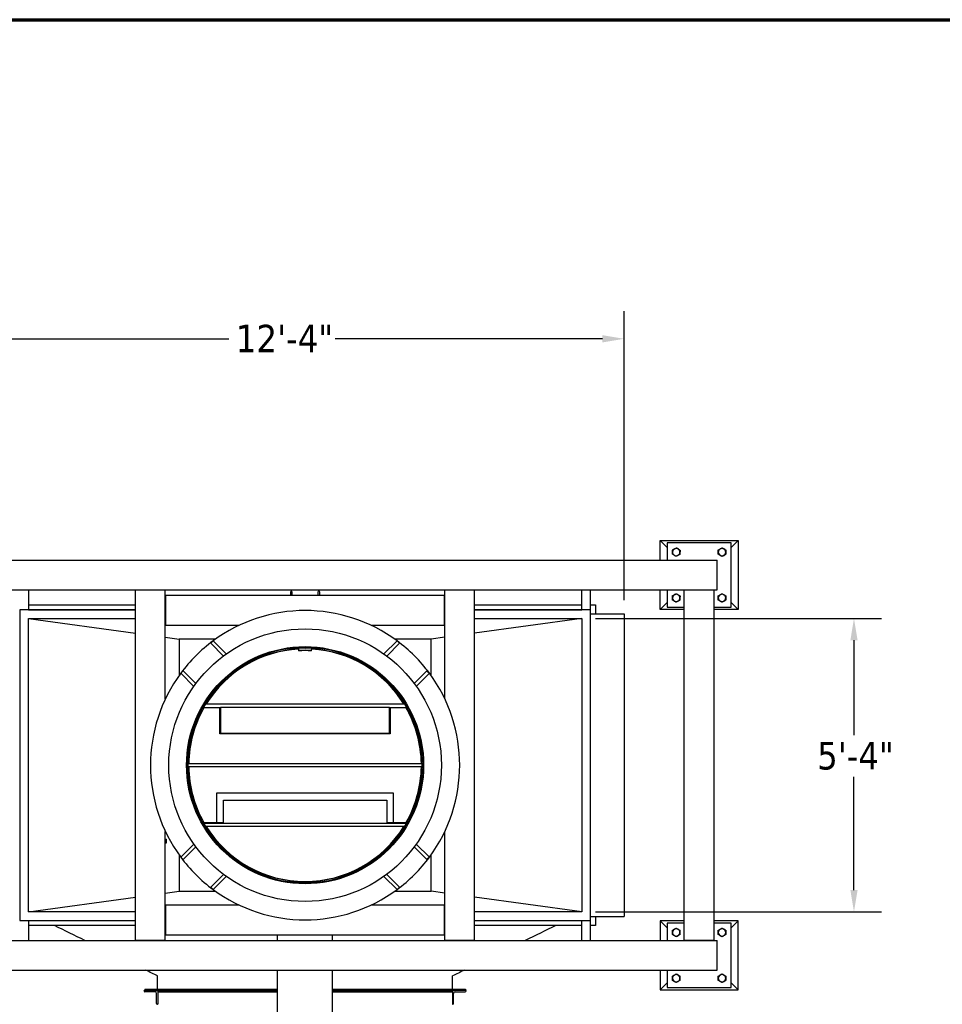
# Model space of a CAD drawing. Header units: inches. Extents: x 36 to 1719, y -84 to 1122.
# Tile 509 of 558: x 718 to 919, y 907 to 1122. Entities that reach past the tile are written whole.
import ezdxf

# ---------------------------------------------------------------- set-up
doc = ezdxf.new("R2010")
doc.units = ezdxf.units.IN
doc.header["$LTSCALE"] = 48
doc.header["$MEASUREMENT"] = 0
for name, color, linetype, lineweight in [('Border (ANSI)', 7, 'Continuous', 70), ('Dimension (ANSI)', 7, 'Continuous', 25), ('Visible (ANSI)', 7, 'Continuous', 30)]:
    doc.layers.add(name, color=color, linetype=linetype, lineweight=lineweight)
doc.styles.add('Note Text (ANSI)', font='tahoma.ttf')
doc.dimstyles.new('Architectural (ANSI)', dxfattribs={"dimscale": 48, "dimtxt": 0.125, "dimasz": 0.098425, "dimexe": 0.125, "dimexo": 0.0625, "dimgap": 0.031496, "dimtad": 0, "dimtih": 1, "dimtoh": 1, "dimdec": 4, "dimrnd": 1e-08, "dimzin": 3, "dimdsep": 46, "dimlunit": 4, "dimtxsty": 'Note Text (ANSI)', "dimcen": 0.09, "dimdle": 0.393701, "dimclrd": 256, "dimclre": 256, "dimclrt": 256, "dimadec": 0, "dimazin": 3, "dimtfac": 0.96, "dimtofl": 0, "dimtmove": 0, "dimatfit": 3, "dimfxl": 1, "dimfrac": 2, "dimtolj": 1, "dimtzin": 12, "dimlwd": -1, "dimlwe": -1, "dimarcsym": 0})

# ---------------------------------------------------------------- blocks, each defined once
blk = doc.blocks.new('Borders SUPERIOR BORDER')
at = {"layer": 'Border (ANSI)'}
blk.add_line((0.75, 23.375), (35.25, 23.375), dxfattribs=at)
blk = doc.blocks.new('*D18')
at = {"layer": 'Defpoints', "color": 0, "transparency": 16777216}
for p in [(849.6, 1052.36), (701.6, 992.3), (849.6, 992.3)]:
    blk.add_point(p, dxfattribs=at)
at = {"layer": 'Dimension (ANSI)', "transparency": 16777216}
for p, q in [((701.6, 995.3), (701.6, 1058.36)), ((849.6, 995.3), (849.6, 1058.36)), ((706.33, 1052.36), (763.35, 1052.36)), ((844.88, 1052.36), (786.57, 1052.36))]:
    blk.add_line(p, q, dxfattribs=at)
for points in [[(706.33, 1053.15), (706.33, 1051.57), (701.6, 1052.36)], [(844.88, 1053.15), (844.88, 1051.57), (849.6, 1052.36)]]:
    blk.add_solid(points, dxfattribs=at)
at = {"layer": 'Dimension (ANSI)', "transparency": 16777216, "insert": (764.86, 1055.42), "char_height": 6, "attachment_point": 1, "style": 'Note Text (ANSI)'}
blk.add_mtext('\\A1;12\'-4"', dxfattribs=at)
blk = doc.blocks.new('*D19')
at = {"layer": 'Defpoints', "color": 0, "transparency": 16777216}
for p in [(840.35, 991.3), (840.35, 927.3), (899.77, 927.3)]:
    blk.add_point(p, dxfattribs=at)
at = {"layer": 'Dimension (ANSI)', "transparency": 16777216}
for p, q in [((843.35, 991.3), (905.77, 991.3)), ((899.77, 986.58), (899.77, 965.88)), ((899.77, 932.03), (899.77, 956.73)), ((843.35, 927.3), (905.77, 927.3))]:
    blk.add_line(p, q, dxfattribs=at)
for points in [[(898.99, 986.58), (900.56, 986.58), (899.77, 991.3)], [(898.99, 932.03), (900.56, 932.03), (899.77, 927.3)]]:
    blk.add_solid(points, dxfattribs=at)
at = {"layer": 'Dimension (ANSI)', "transparency": 16777216, "insert": (891.72, 964.37), "char_height": 6, "attachment_point": 1, "style": 'Note Text (ANSI)'}
blk.add_mtext('\\A1;5\'-4"', dxfattribs=at)
blk = doc.blocks.new('*D22')
at = {"layer": 'Defpoints', "color": 0, "transparency": 16777216}
for p in [(690.01, 1004.05), (597.74, 757.49), (727.92, 757.49)]:
    blk.add_point(p, dxfattribs=at)
at = {"layer": 'Dimension (ANSI)', "transparency": 16777216}
for p, q in [((687.01, 1004.05), (591.74, 1004.05)), ((597.74, 999.33), (597.74, 903.57)), ((597.74, 762.22), (597.74, 892.97)), ((724.92, 757.49), (591.74, 757.49))]:
    blk.add_line(p, q, dxfattribs=at)
for points in [[(596.95, 999.33), (598.53, 999.33), (597.74, 1004.05)], [(596.95, 762.22), (598.53, 762.22), (597.74, 757.49)]]:
    blk.add_solid(points, dxfattribs=at)
at = {"layer": 'Dimension (ANSI)', "transparency": 16777216, "insert": (577.78, 902.06), "char_height": 6, "attachment_point": 1, "style": 'Note Text (ANSI)'}
blk.add_mtext('\\A1;20\'-6 9/16"', dxfattribs=at)

msp = doc.modelspace()

# ---------------------------------------------------------------- linework, layer by layer
at = {"layer": 'Visible (ANSI)'}
for p, q in [((857.47918, 1004.0529), (857.47918, 1008.3029)), ((857.47918, 1008.3029), (874.47918, 1008.3029)), ((857.47918, 1008.3029), (858.97918, 1006.8029)), ((874.47918, 1008.3029), (872.97918, 1006.8029)), ((874.47918, 1008.3029), (874.47918, 993.3029)), ((858.97918, 1007.8029), (858.97918, 1004.0529)), ((872.97918, 1007.8029), (858.97918, 1007.8029)), ((872.97918, 993.8029), (872.97918, 1007.8029)), ((690.01418, 1004.0529), (869.94418, 1004.0529)), ((869.94418, 997.5529), (869.94418, 1004.0529)), ((690.01418, 997.5529), (869.94418, 997.5529)), ((719.60418, 997.5529), (719.60418, 993.2029)), ((742.97918, 921.1129), (742.97918, 997.4929)), ((749.47918, 997.4929), (742.97918, 997.4929)), ((745.91739, 997.4929), (745.91739, 997.5529)), ((746.54097, 997.5529), (746.54097, 997.4929)), ((749.47918, 973.75324), (749.47918, 997.4929)), ((776.79168, 997.0624), (776.79168, 996.3029)), ((777.16668, 996.3029), (777.16668, 997.0624)), ((782.79168, 997.0624), (782.79168, 996.3029)), ((783.16668, 996.3029), (783.16668, 997.0624)), ((810.47918, 973.75324), (810.47918, 997.4929)), ((816.97918, 997.4929), (810.47918, 997.4929)), ((813.41739, 997.4929), (813.41739, 997.5529)), ((814.04097, 997.5529), (814.04097, 997.4929)), ((816.97918, 921.1129), (816.97918, 997.4929)), ((840.35418, 993.2029), (840.35418, 997.5529)), ((842.27418, 921.0529), (842.27418, 997.5529)), ((857.47918, 993.3029), (857.47918, 997.5529)), ((858.97918, 997.5529), (858.97918, 993.8029)), ((869.22918, 997.4929), (862.72918, 997.4929)), ((862.72918, 921.1129), (862.72918, 997.4929)), ((862.79168, 997.4929), (862.79168, 997.5529)), ((865.66739, 997.4929), (865.66739, 997.5529)), ((866.29097, 997.5529), (866.29097, 997.4929)), ((869.16668, 997.5529), (869.16668, 997.4929)), ((869.22918, 921.1129), (869.22918, 997.4929)), ((749.53918, 996.3029), (749.53918, 989.8029)), ((810.41918, 996.3029), (749.53918, 996.3029)), ((810.41918, 989.8029), (810.41918, 996.3029)), ((717.70418, 993.2029), (717.70418, 925.4029)), ((742.97918, 993.2029), (717.70418, 993.2029)), ((719.60418, 994.3039), (742.97918, 994.3039)), ((719.60418, 993.2229), (742.97918, 993.2229)), ((719.60418, 993.2029), (719.60418, 993.2229)), ((749.47918, 994.3039), (749.53918, 994.3039)), ((749.47918, 993.36468), (749.53918, 993.36468)), ((810.41918, 994.3039), (810.47918, 994.3039)), ((810.41918, 993.36468), (810.47918, 993.36468)), ((816.97918, 994.3039), (840.35418, 994.3039)), ((816.97918, 993.2229), (840.35418, 993.2229)), ((842.25418, 993.2029), (816.97918, 993.2029)), ((840.35418, 993.2029), (840.35418, 993.2229)), ((842.25418, 925.4029), (842.25418, 993.2029)), ((842.27418, 994.3039), (843.35518, 994.3039)), ((843.35518, 994.3039), (843.35518, 992.3029)), ((857.47918, 993.3029), (858.97918, 994.8029)), ((862.72918, 993.3029), (857.47918, 993.3029)), ((858.97918, 993.8029), (862.72918, 993.8029)), ((869.22918, 993.8029), (872.97918, 993.8029)), ((874.47918, 993.3029), (869.22918, 993.3029)), ((874.47918, 993.3029), (872.97918, 994.8029)), ((719.60418, 991.3029), (742.97918, 991.3029)), ((719.60418, 927.3029), (719.60418, 991.3029)), ((719.60418, 991.3029), (742.97918, 988.10328)), ((749.53918, 992.74111), (749.47918, 992.74111)), ((749.47918, 991.3029), (749.53918, 991.3029)), ((810.47918, 992.74111), (810.41918, 992.74111)), ((810.41918, 991.3029), (810.47918, 991.3029)), ((816.97918, 991.3029), (840.35418, 991.3029)), ((840.35418, 991.3029), (816.97918, 988.10328)), ((840.35418, 991.3029), (840.35418, 927.3029)), ((842.27418, 992.3029), (849.60418, 992.3029)), ((849.60418, 992.3029), (849.60418, 926.3029)), ((765.52884, 989.8029), (749.53918, 989.8029)), ((810.41918, 989.8029), (794.42953, 989.8029)), ((749.47918, 987.21354), (752.47918, 986.8029)), ((752.47918, 986.8029), (752.47918, 978.86849)), ((760.41359, 986.8029), (752.47918, 986.8029)), ((759.38288, 985.90961), (759.91321, 986.43994)), ((759.91321, 986.43994), (762.77752, 983.57563)), ((797.18084, 983.57563), (800.04516, 986.43994)), ((807.47918, 986.8029), (799.54478, 986.8029)), ((800.04516, 986.43994), (800.57549, 985.90961)), ((810.47918, 987.21354), (807.47918, 986.8029)), ((807.47918, 978.86849), (807.47918, 986.8029)), ((762.16372, 983.12876), (759.38288, 985.90961)), ((778.53352, 984.76189), (778.56186, 984.26269)), ((781.3965, 984.26269), (781.42485, 984.76189)), ((800.57549, 985.90961), (797.79464, 983.12876)), ((752.84214, 979.36887), (753.37247, 979.8992)), ((753.37247, 979.8992), (756.15332, 977.11836)), ((764.93649, 980.356), (765.0261, 980.26639)), ((765.0261, 980.26639), (765.52201, 980.7623)), ((794.43635, 980.7623), (794.93226, 980.26639)), ((794.93226, 980.26639), (795.02187, 980.356)), ((803.80505, 977.11836), (806.5859, 979.8992)), ((806.5859, 979.8992), (807.11623, 979.36887)), ((755.70645, 976.50456), (752.84214, 979.36887)), ((807.11623, 979.36887), (804.25191, 976.50456)), ((758.51978, 973.76007), (759.01569, 974.25598)), ((759.01569, 974.25598), (758.92608, 974.34559)), ((801.03228, 974.34559), (800.94267, 974.25598)), ((800.94267, 974.25598), (801.43858, 973.76007)), ((757.82384, 971.9279), (761.5216, 971.9279)), ((761.3966, 971.8029), (757.8966, 971.8029)), ((758.26837, 972.6779), (758.41532, 972.6779)), ((758.41532, 972.6779), (801.54304, 972.6779)), ((761.3966, 966.1779), (761.3966, 971.8029)), ((761.5216, 971.8029), (761.3966, 971.8029)), ((761.5216, 971.9279), (761.5216, 966.3029)), ((798.43677, 971.9279), (761.5216, 971.9279)), ((798.43677, 966.3029), (798.43677, 971.9279)), ((798.43677, 971.9279), (802.13453, 971.9279)), ((798.56177, 971.8029), (798.43677, 971.8029)), ((798.56177, 971.8029), (798.56177, 966.1779)), ((802.06177, 971.8029), (798.56177, 971.8029)), ((801.54304, 972.6779), (801.68999, 972.6779)), ((798.56177, 966.1779), (761.3966, 966.1779)), ((761.5216, 966.3029), (798.43677, 966.3029)), ((754.65634, 962.30348), (754.78222, 962.30348)), ((805.17615, 962.30348), (805.30203, 962.30348)), ((754.48194, 959.6779), (754.60695, 959.6779)), ((754.48194, 958.9279), (754.60695, 958.9279)), ((754.60695, 959.6779), (805.35141, 959.6779)), ((805.35141, 958.9279), (754.60695, 958.9279)), ((805.35141, 959.6779), (805.47642, 959.6779)), ((805.35141, 958.9279), (805.47642, 958.9279)), ((760.6466, 953.1779), (760.6466, 946.8029)), ((799.31177, 953.1779), (760.6466, 953.1779)), ((799.31177, 946.8029), (799.31177, 953.1779)), ((762.1466, 951.6779), (797.81177, 951.6779)), ((762.1466, 946.8029), (762.1466, 951.6779)), ((797.81177, 951.6779), (797.81177, 946.8029)), ((757.82384, 946.6779), (761.5216, 946.6779)), ((757.8966, 946.8029), (760.6466, 946.8029)), ((758.26837, 945.9279), (758.41532, 945.9279)), ((801.54304, 945.9279), (758.41532, 945.9279)), ((760.6466, 946.8029), (762.1466, 946.8029)), ((761.5216, 946.8029), (761.5216, 946.6779)), ((761.5216, 946.6779), (798.43677, 946.6779)), ((797.81177, 946.8029), (799.31177, 946.8029)), ((798.43677, 946.6779), (798.43677, 946.8029)), ((798.43677, 946.6779), (802.13453, 946.6779)), ((799.31177, 946.8029), (802.06177, 946.8029)), ((801.54304, 945.9279), (801.68999, 945.9279)), ((749.47918, 921.1129), (749.47918, 944.85255)), ((759.01569, 944.34982), (758.51978, 944.84573)), ((758.92608, 944.26021), (759.01569, 944.34982)), ((801.43858, 944.84573), (800.94267, 944.34982)), ((800.94267, 944.34982), (801.03228, 944.26021)), ((810.47918, 921.1129), (810.47918, 944.85255)), ((749.47918, 943.14298), (749.73669, 943.14298)), ((749.47918, 942.76859), (749.73669, 942.76859)), ((749.47918, 942.39298), (749.73669, 942.39298)), ((749.47918, 942.39175), (749.73669, 942.39175)), ((749.77018, 943.14236), (749.77018, 943.14237)), ((749.77018, 942.95578), (749.77018, 943.14236)), ((749.77018, 942.58078), (749.77018, 942.95578)), ((749.77018, 942.39237), (749.77018, 942.58078)), ((749.77018, 942.39236), (749.77018, 942.39237)), ((749.77018, 942.39236), (749.77018, 942.39236)), ((752.84214, 939.23692), (755.70645, 942.10124)), ((756.15332, 941.48744), (753.37247, 938.70659)), ((806.5859, 938.70659), (803.80505, 941.48744)), ((804.25191, 942.10124), (807.11623, 939.23692)), ((752.47918, 939.7373), (752.47918, 931.8029)), ((753.37247, 938.70659), (752.84214, 939.23692)), ((807.11623, 939.23692), (806.5859, 938.70659)), ((807.47918, 931.8029), (807.47918, 939.7373)), ((765.0261, 938.33941), (764.93649, 938.2498)), ((765.52201, 937.8435), (765.0261, 938.33941)), ((794.93226, 938.33941), (794.43635, 937.8435)), ((795.02187, 938.2498), (794.93226, 938.33941)), ((759.38288, 932.69618), (762.16372, 935.47703)), ((762.77752, 935.03017), (759.91321, 932.16585)), ((800.04516, 932.16585), (797.18084, 935.03017)), ((797.79464, 935.47703), (800.57549, 932.69618)), ((759.91321, 932.16585), (759.38288, 932.69618)), ((773.97918, 934.64746), (773.97918, 934.51883)), ((778.5406, 933.96871), (778.53352, 933.84391)), ((781.42485, 933.84391), (781.41776, 933.96871)), ((785.97918, 934.64746), (785.97918, 934.51883)), ((800.57549, 932.69618), (800.04516, 932.16585)), ((719.60418, 927.3029), (742.97918, 930.50252)), ((749.47918, 931.39225), (752.47918, 931.8029)), ((752.47918, 931.8029), (760.41359, 931.8029)), ((799.54478, 931.8029), (807.47918, 931.8029)), ((810.47918, 931.39225), (807.47918, 931.8029)), ((840.35418, 927.3029), (816.97918, 930.50252)), ((749.53918, 928.8029), (765.52884, 928.8029)), ((749.53918, 928.8029), (749.53918, 922.3029)), ((794.42953, 928.8029), (810.41918, 928.8029)), ((810.41918, 922.3029), (810.41918, 928.8029)), ((742.97918, 927.3029), (719.60418, 927.3029)), ((749.53918, 927.3029), (749.47918, 927.3029)), ((810.47918, 927.3029), (810.41918, 927.3029)), ((840.35418, 927.3029), (816.97918, 927.3029)), ((842.27418, 926.3029), (849.60418, 926.3029)), ((843.35518, 926.3029), (843.35518, 924.3039)), ((717.70418, 925.4029), (742.97918, 925.4029)), ((719.60418, 925.4029), (719.60418, 921.0529)), ((742.97918, 924.3039), (719.60418, 924.3039)), ((749.47918, 925.86468), (749.53918, 925.86468)), ((749.53918, 925.24111), (749.47918, 925.24111)), ((749.53918, 924.3039), (749.47918, 924.3039)), ((810.41918, 925.86468), (810.47918, 925.86468)), ((810.47918, 925.24111), (810.41918, 925.24111)), ((810.47918, 924.3039), (810.41918, 924.3039)), ((816.97918, 925.4029), (842.25418, 925.4029)), ((840.35418, 924.3039), (816.97918, 924.3039)), ((840.35418, 921.0529), (840.35418, 925.4029)), ((843.35518, 924.3039), (842.27418, 924.3039)), ((857.47918, 925.3029), (857.47918, 921.0529)), ((862.72918, 925.3029), (857.47918, 925.3029)), ((857.47918, 925.3029), (858.97918, 923.8029)), ((858.97918, 924.8029), (858.97918, 921.0529)), ((862.72918, 924.8029), (858.97918, 924.8029)), ((874.47918, 925.3029), (869.22918, 925.3029)), ((872.97918, 924.8029), (869.22918, 924.8029)), ((874.47918, 925.3029), (872.97918, 923.8029)), ((872.97918, 910.8029), (872.97918, 924.8029)), ((874.47918, 910.3029), (874.47918, 925.3029)), ((749.53918, 922.3029), (810.41918, 922.3029)), ((773.97918, 921.0529), (773.97918, 922.3029)), ((785.97918, 921.0529), (785.97918, 922.3029)), ((690.01418, 921.0529), (869.94418, 921.0529)), ((742.97918, 921.1129), (749.47918, 921.1129)), ((745.91739, 921.0529), (745.91739, 921.1129)), ((746.54097, 921.1129), (746.54097, 921.0529)), ((810.47918, 921.1129), (816.97918, 921.1129)), ((813.41739, 921.0529), (813.41739, 921.1129)), ((814.04097, 921.1129), (814.04097, 921.0529)), ((862.72918, 921.1129), (869.22918, 921.1129)), ((862.79168, 921.0529), (862.79168, 921.1129)), ((865.66739, 921.0529), (865.66739, 921.1129)), ((866.29097, 921.1129), (866.29097, 921.0529)), ((866.73967, 921.0529), (866.70502, 921.1129)), ((869.16668, 921.1129), (869.16668, 921.0529)), ((869.94418, 914.5529), (869.94418, 921.0529)), ((690.01418, 914.5529), (869.94418, 914.5529)), ((747.79268, 910.4289), (747.79268, 913.31179)), ((773.97918, 856.7154), (773.97918, 914.5529)), ((785.97918, 856.7154), (785.97918, 914.5529)), ((812.16768, 910.4289), (812.16768, 913.31179)), ((857.47918, 914.5529), (857.47918, 910.3029)), ((858.97918, 914.5529), (858.97918, 910.8029)), ((857.47918, 910.3029), (858.97918, 911.8029)), ((874.47918, 910.3029), (872.97918, 911.8029)), ((744.82393, 910.0564), (744.82393, 910.1164)), ((744.82393, 910.1164), (747.82393, 910.1164)), ((744.98018, 910.4289), (773.97918, 910.4289)), ((744.98018, 910.4289), (744.98018, 910.2414)), ((744.98018, 910.2414), (773.97918, 910.2414)), ((747.19393, 909.8664), (745.01393, 909.8664)), ((747.57393, 907.3064), (747.57393, 909.4864)), ((747.82393, 910.1164), (747.82393, 907.1164)), ((747.82393, 910.1164), (773.97918, 910.1164)), ((747.82393, 910.0564), (747.82393, 910.1164)), ((747.82393, 909.8664), (773.97918, 909.8664)), ((785.97918, 910.4289), (814.98018, 910.4289)), ((785.97918, 910.2414), (814.98018, 910.2414)), ((785.97918, 910.1164), (812.13633, 910.1164)), ((785.97918, 909.8664), (812.13633, 909.8664)), ((815.13633, 910.1164), (812.13633, 910.1164)), ((812.13633, 910.1164), (812.13633, 907.1164)), ((812.13633, 910.0564), (812.13633, 910.1164)), ((812.38633, 907.3064), (812.38633, 909.4864)), ((812.76633, 909.8664), (814.94633, 909.8664)), ((814.98018, 910.4289), (814.98018, 910.2414)), ((815.13633, 910.0564), (815.13633, 910.1164)), ((857.47918, 910.3029), (874.47918, 910.3029)), ((858.97918, 910.8029), (872.97918, 910.8029)), ((747.82393, 907.1164), (747.76393, 907.1164)), ((812.13633, 907.1164), (812.19633, 907.1164))]:
    msp.add_line(p, q, dxfattribs=at)
for radius in [29.75, 25.875, 25.75, 25.5]:
    msp.add_circle((779.97918, 959.3029), radius, dxfattribs=at)
for centre, radius, start, end in [((860.97918, 1005.8029), 0.8125, 174.8071497, 234.8071497), ((860.97918, 1005.8029), 0.8125, 114.8071497, 174.8071497), ((860.97918, 1005.8029), 0.8125, 54.8071497, 114.8071497), ((860.97918, 1005.8029), 0.8125, 294.8071497, 354.8071497), ((860.97918, 1005.8029), 0.8125, 354.8071497, 54.8071497), ((870.97918, 1005.8029), 0.8125, 120, 180), ((870.97918, 1005.8029), 0.8125, 180, 240), ((870.97918, 1005.8029), 0.8125, 60, 120), ((870.97918, 1005.8029), 0.8125, 0, 60), ((870.97918, 1005.8029), 0.8125, 300, 0), ((860.97918, 1005.8029), 0.8125, 234.8071497, 294.8071497), ((870.97918, 1005.8029), 0.8125, 240, 300), ((776.97918, 997.0624), 0.1875, 0, 180), ((782.97918, 997.0624), 0.1875, 0, 180), ((860.97918, 995.8029), 0.8125, 177.5537863, 237.5537863), ((860.97918, 995.8029), 0.8125, 117.5537863, 177.5537863), ((860.97918, 995.8029), 0.8125, 237.5537863, 297.5537863), ((860.97918, 995.8029), 0.8125, 57.5537863, 117.5537863), ((860.97918, 995.8029), 0.8125, 297.5537863, 357.5537863), ((860.97918, 995.8029), 0.8125, 357.5537863, 57.5537863), ((870.97918, 995.8029), 0.8125, 120, 180), ((870.97918, 995.8029), 0.8125, 180, 240), ((870.97918, 995.8029), 0.8125, 60, 120), ((870.97918, 995.8029), 0.8125, 240, 300), ((870.97918, 995.8029), 0.8125, 0, 60), ((870.97918, 995.8029), 0.8125, 300, 0), ((779.97918, 959.3029), 33.75, 53.5196243, 126.4803757), ((779.97918, 959.3029), 33.75, 126.4803757, 143.5196243), ((779.97918, 959.3029), 33.75, 36.4803757, 53.5196243), ((779.97918, 959.3029), 25.375, 93.25, 148.1907097), ((779.97918, 959.3029), 25, 86.75, 93.25), ((779.97918, 959.3029), 25.375, 31.8092903, 86.75), ((779.97918, 959.3029), 33.75, 143.5196243, 216.4803757), ((779.97918, 959.3029), 33.75, 323.5196243, 36.4803757), ((779.97918, 959.3029), 25.375, 150.4876707, 179.1532335), ((779.97918, 959.3029), 25.375, 0.8467665, 29.5123293), ((779.97918, 959.3029), 25.375, 180.8467665, 209.5123293), ((779.97918, 959.3029), 25.375, 330.4876707, 359.1532335), ((779.97918, 959.3029), 25.375, 211.8092903, 328.1907097), ((779.97918, 959.3029), 33.75, 216.4803757, 233.5196243), ((779.97918, 959.3029), 33.75, 306.4803757, 323.5196243), ((779.97918, 959.3029), 33.75, 233.5196243, 306.4803757), ((860.97918, 922.8029), 0.8125, 120, 180), ((860.97918, 922.8029), 0.8125, 180, 240), ((860.97918, 922.8029), 0.8125, 60, 120), ((860.97918, 922.8029), 0.8125, 240, 300), ((860.97918, 922.8029), 0.8125, 0, 60), ((860.97918, 922.8029), 0.8125, 300, 0), ((870.97918, 922.8029), 0.8125, 120, 180), ((870.97918, 922.8029), 0.8125, 180, 240), ((870.97918, 922.8029), 0.8125, 60, 120), ((870.97918, 922.8029), 0.8125, 240, 300), ((870.97918, 922.8029), 0.8125, 0, 60), ((870.97918, 922.8029), 0.8125, 300, 0), ((860.97918, 912.8029), 0.8125, 120, 180), ((860.97918, 912.8029), 0.8125, 60, 120), ((860.97918, 912.8029), 0.8125, 0, 60), ((870.97918, 912.8029), 0.8125, 120, 180), ((870.97918, 912.8029), 0.8125, 60, 120), ((870.97918, 912.8029), 0.8125, 0, 60), ((860.97918, 912.8029), 0.8125, 180, 240), ((860.97918, 912.8029), 0.8125, 240, 300), ((860.97918, 912.8029), 0.8125, 300, 0), ((870.97918, 912.8029), 0.8125, 180, 240), ((870.97918, 912.8029), 0.8125, 240, 300), ((870.97918, 912.8029), 0.8125, 300, 0), ((745.01393, 910.0564), 0.19, 180, 270), ((747.19393, 909.4864), 0.38, 0, 90), ((812.76633, 909.4864), 0.38, 90, 180), ((814.94633, 910.0564), 0.19, 270, 0), ((747.76393, 907.3064), 0.19, 180, 270), ((812.19633, 907.3064), 0.19, 270, 0)]:
    msp.add_arc(centre, radius, start, end, dxfattribs=at)
for points, weights in [([(860.12756, 1005.40926), (860.15031, 1005.65962), (860.17002, 1005.87644)], [1, 1.0379548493, 1]), ([(860.17002, 1005.87644), (860.18972, 1006.09325), (860.21247, 1006.34361)], [1, 1.0379548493, 1]), ([(860.21247, 1006.34361), (860.44067, 1006.44908), (860.63828, 1006.54042)], [1, 1.0379548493, 1]), ([(860.63828, 1006.54042), (860.8359, 1006.63177), (861.0641, 1006.73724)], [1, 1.0379548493, 1]), ([(861.0641, 1006.73724), (861.26953, 1006.59236), (861.44745, 1006.46689)], [1, 1.0379548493, 1]), ([(861.44745, 1006.46689), (861.62537, 1006.34141), (861.8308, 1006.19653)], [1, 1.0379548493, 1]), ([(861.78835, 1005.72936), (861.76864, 1005.51254), (861.74589, 1005.26219)], [1, 1.0379548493, 1]), ([(861.8308, 1006.19653), (861.80805, 1005.94617), (861.78835, 1005.72936)], [1, 1.0379548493, 1]), ([(870.16668, 1006.27199), (870.38439, 1006.39769), (870.57293, 1006.50654)], [1, 1.0379548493, 1]), ([(870.16668, 1005.8029), (870.16668, 1006.02061), (870.16668, 1006.27199)], [1, 1.0379548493, 1]), ([(870.16668, 1005.3338), (870.16668, 1005.58519), (870.16668, 1005.8029)], [1, 1.0379548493, 1]), ([(870.57293, 1006.50654), (870.76147, 1006.6154), (870.97918, 1006.74109)], [1, 1.0379548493, 1]), ([(870.97918, 1006.74109), (871.19689, 1006.6154), (871.38543, 1006.50654)], [1, 1.0379548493, 1]), ([(871.38543, 1006.50654), (871.57397, 1006.39769), (871.79168, 1006.27199)], [1, 1.0379548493, 1]), ([(871.79168, 1006.27199), (871.79168, 1006.02061), (871.79168, 1005.8029)], [1, 1.0379548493, 1]), ([(871.79168, 1005.8029), (871.79168, 1005.58519), (871.79168, 1005.3338)], [1, 1.0379548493, 1]), ([(860.51091, 1005.13891), (860.333, 1005.26438), (860.12756, 1005.40926)], [1, 1.0379548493, 1]), ([(860.89427, 1004.86855), (860.68883, 1005.01344), (860.51091, 1005.13891)], [1, 1.0379548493, 1]), ([(861.32008, 1005.06537), (861.12246, 1004.97403), (860.89427, 1004.86855)], [1, 1.0379548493, 1]), ([(861.74589, 1005.26219), (861.5177, 1005.15671), (861.32008, 1005.06537)], [1, 1.0379548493, 1]), ([(870.57293, 1005.09925), (870.38439, 1005.20811), (870.16668, 1005.3338)], [1, 1.0379548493, 1]), ([(870.97918, 1004.8647), (870.76147, 1004.9904), (870.57293, 1005.09925)], [1, 1.0379548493, 1]), ([(871.38543, 1005.09925), (871.19689, 1004.9904), (870.97918, 1004.8647)], [1, 1.0379548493, 1]), ([(871.79168, 1005.3338), (871.57397, 1005.20811), (871.38543, 1005.09925)], [1, 1.0379548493, 1]), ([(860.1474, 995.36891), (860.15813, 995.62007), (860.16742, 995.83758)], [1, 1.0379548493, 1]), ([(860.54327, 995.11723), (860.35955, 995.23404), (860.1474, 995.36891)], [1, 1.0379548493, 1]), ([(860.16742, 995.83758), (860.17671, 996.05509), (860.18744, 996.30625)], [1, 1.0379548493, 1]), ([(860.18744, 996.30625), (860.41032, 996.42253), (860.60333, 996.52324)], [1, 1.0379548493, 1]), ([(860.93914, 994.86556), (860.72699, 995.00043), (860.54327, 995.11723)], [1, 1.0379548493, 1]), ([(860.60333, 996.52324), (860.79635, 996.62395), (861.01923, 996.74024)], [1, 1.0379548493, 1]), ([(861.35503, 995.08255), (861.16201, 994.98185), (860.93914, 994.86556)], [1, 1.0379548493, 1]), ([(861.01923, 996.74024), (861.23137, 996.60537), (861.41509, 996.48856)], [1, 1.0379548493, 1]), ([(861.77092, 995.29955), (861.54804, 995.18326), (861.35503, 995.08255)], [1, 1.0379548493, 1]), ([(861.41509, 996.48856), (861.59882, 996.37176), (861.81096, 996.23689)], [1, 1.0379548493, 1]), ([(861.79094, 995.76822), (861.78165, 995.55071), (861.77092, 995.29955)], [1, 1.0379548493, 1]), ([(861.81096, 996.23689), (861.80023, 995.98573), (861.79094, 995.76822)], [1, 1.0379548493, 1]), ([(870.16668, 996.27199), (870.38439, 996.39769), (870.57293, 996.50654)], [1, 1.0379548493, 1]), ([(870.16668, 995.8029), (870.16668, 996.02061), (870.16668, 996.27199)], [1, 1.0379548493, 1]), ([(870.16668, 995.3338), (870.16668, 995.58519), (870.16668, 995.8029)], [1, 1.0379548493, 1]), ([(870.57293, 995.09925), (870.38439, 995.20811), (870.16668, 995.3338)], [1, 1.0379548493, 1]), ([(870.57293, 996.50654), (870.76147, 996.6154), (870.97918, 996.74109)], [1, 1.0379548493, 1]), ([(870.97918, 994.8647), (870.76147, 994.9904), (870.57293, 995.09925)], [1, 1.0379548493, 1]), ([(870.97918, 996.74109), (871.19689, 996.6154), (871.38543, 996.50654)], [1, 1.0379548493, 1]), ([(871.38543, 995.09925), (871.19689, 994.9904), (870.97918, 994.8647)], [1, 1.0379548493, 1]), ([(871.38543, 996.50654), (871.57397, 996.39769), (871.79168, 996.27199)], [1, 1.0379548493, 1]), ([(871.79168, 995.3338), (871.57397, 995.20811), (871.38543, 995.09925)], [1, 1.0379548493, 1]), ([(871.79168, 996.27199), (871.79168, 996.02061), (871.79168, 995.8029)], [1, 1.0379548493, 1]), ([(871.79168, 995.8029), (871.79168, 995.58519), (871.79168, 995.3338)], [1, 1.0379548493, 1]), ([(749.77018, 942.95578), (749.77018, 943.04266), (749.73669, 943.14298)], [1, 1.0379548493, 1]), ([(749.73669, 943.14298), (749.77002, 943.14265), (749.77018, 943.14237)], [1, 1.03776145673, 1.00038481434]), ([(749.73669, 942.76859), (749.77018, 942.86891), (749.77018, 942.95578)], [1, 1.0379548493, 1]), ([(749.77018, 942.58078), (749.77018, 942.66795), (749.73669, 942.76859)], [1, 1.0379548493, 1]), ([(749.73669, 942.39298), (749.77018, 942.49362), (749.77018, 942.58078)], [1, 1.0379548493, 1]), ([(749.77018, 942.39237), (749.77018, 942.39265), (749.73669, 942.39298)], [1, 1.0379548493, 1]), ([(749.73669, 942.39175), (749.77018, 942.39208), (749.77018, 942.39237)], [1, 1.0379548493, 1]), ([(860.16668, 923.27199), (860.38439, 923.39769), (860.57293, 923.50654)], [1, 1.0379548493, 1]), ([(860.16668, 922.8029), (860.16668, 923.02061), (860.16668, 923.27199)], [1, 1.0379548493, 1]), ([(860.16668, 922.3338), (860.16668, 922.58519), (860.16668, 922.8029)], [1, 1.0379548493, 1]), ([(860.57293, 922.09925), (860.38439, 922.20811), (860.16668, 922.3338)], [1, 1.0379548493, 1]), ([(860.57293, 923.50654), (860.76147, 923.6154), (860.97918, 923.74109)], [1, 1.0379548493, 1]), ([(860.97918, 921.8647), (860.76147, 921.9904), (860.57293, 922.09925)], [1, 1.0379548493, 1]), ([(860.97918, 923.74109), (861.19689, 923.6154), (861.38543, 923.50654)], [1, 1.0379548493, 1]), ([(861.38543, 922.09925), (861.19689, 921.9904), (860.97918, 921.8647)], [1, 1.0379548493, 1]), ([(861.38543, 923.50654), (861.57397, 923.39769), (861.79168, 923.27199)], [1, 1.0379548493, 1]), ([(861.79168, 922.3338), (861.57397, 922.20811), (861.38543, 922.09925)], [1, 1.0379548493, 1]), ([(861.79168, 923.27199), (861.79168, 923.02061), (861.79168, 922.8029)], [1, 1.0379548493, 1]), ([(861.79168, 922.8029), (861.79168, 922.58519), (861.79168, 922.3338)], [1, 1.0379548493, 1]), ([(870.16668, 923.27199), (870.38439, 923.39769), (870.57293, 923.50654)], [1, 1.0379548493, 1]), ([(870.16668, 922.8029), (870.16668, 923.02061), (870.16668, 923.27199)], [1, 1.0379548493, 1]), ([(870.16668, 922.3338), (870.16668, 922.58519), (870.16668, 922.8029)], [1, 1.0379548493, 1]), ([(870.57293, 922.09925), (870.38439, 922.20811), (870.16668, 922.3338)], [1, 1.0379548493, 1]), ([(870.57293, 923.50654), (870.76147, 923.6154), (870.97918, 923.74109)], [1, 1.0379548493, 1]), ([(870.97918, 921.8647), (870.76147, 921.9904), (870.57293, 922.09925)], [1, 1.0379548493, 1]), ([(870.97918, 923.74109), (871.19689, 923.6154), (871.38543, 923.50654)], [1, 1.0379548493, 1]), ([(871.38543, 922.09925), (871.19689, 921.9904), (870.97918, 921.8647)], [1, 1.0379548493, 1]), ([(871.38543, 923.50654), (871.57397, 923.39769), (871.79168, 923.27199)], [1, 1.0379548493, 1]), ([(871.79168, 922.3338), (871.57397, 922.20811), (871.38543, 922.09925)], [1, 1.0379548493, 1]), ([(871.79168, 923.27199), (871.79168, 923.02061), (871.79168, 922.8029)], [1, 1.0379548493, 1]), ([(871.79168, 922.8029), (871.79168, 922.58519), (871.79168, 922.3338)], [1, 1.0379548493, 1]), ([(866.7358, 921.0529), (866.72269, 921.08202), (866.70502, 921.1129)], [1.0142274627, 1.00967671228, 1.00076606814]), ([(860.16668, 913.27199), (860.38439, 913.39769), (860.57293, 913.50654)], [1, 1.0379548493, 1]), ([(860.16668, 912.8029), (860.16668, 913.02061), (860.16668, 913.27199)], [1, 1.0379548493, 1]), ([(860.57293, 913.50654), (860.76147, 913.6154), (860.97918, 913.74109)], [1, 1.0379548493, 1]), ([(860.97918, 913.74109), (861.19689, 913.6154), (861.38543, 913.50654)], [1, 1.0379548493, 1]), ([(861.38543, 913.50654), (861.57397, 913.39769), (861.79168, 913.27199)], [1, 1.0379548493, 1]), ([(861.79168, 913.27199), (861.79168, 913.02061), (861.79168, 912.8029)], [1, 1.0379548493, 1]), ([(870.16668, 913.27199), (870.38439, 913.39769), (870.57293, 913.50654)], [1, 1.0379548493, 1]), ([(870.16668, 912.8029), (870.16668, 913.02061), (870.16668, 913.27199)], [1, 1.0379548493, 1]), ([(870.57293, 913.50654), (870.76147, 913.6154), (870.97918, 913.74109)], [1, 1.0379548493, 1]), ([(870.97918, 913.74109), (871.19689, 913.6154), (871.38543, 913.50654)], [1, 1.0379548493, 1]), ([(871.38543, 913.50654), (871.57397, 913.39769), (871.79168, 913.27199)], [1, 1.0379548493, 1]), ([(871.79168, 913.27199), (871.79168, 913.02061), (871.79168, 912.8029)], [1, 1.0379548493, 1]), ([(860.16668, 912.3338), (860.16668, 912.58519), (860.16668, 912.8029)], [1, 1.0379548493, 1]), ([(860.57293, 912.09925), (860.38439, 912.20811), (860.16668, 912.3338)], [1, 1.0379548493, 1]), ([(860.97918, 911.8647), (860.76147, 911.9904), (860.57293, 912.09925)], [1, 1.0379548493, 1]), ([(861.38543, 912.09925), (861.19689, 911.9904), (860.97918, 911.8647)], [1, 1.0379548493, 1]), ([(861.79168, 912.3338), (861.57397, 912.20811), (861.38543, 912.09925)], [1, 1.0379548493, 1]), ([(861.79168, 912.8029), (861.79168, 912.58519), (861.79168, 912.3338)], [1, 1.0379548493, 1]), ([(870.16668, 912.3338), (870.16668, 912.58519), (870.16668, 912.8029)], [1, 1.0379548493, 1]), ([(870.57293, 912.09925), (870.38439, 912.20811), (870.16668, 912.3338)], [1, 1.0379548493, 1]), ([(870.97918, 911.8647), (870.76147, 911.9904), (870.57293, 912.09925)], [1, 1.0379548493, 1]), ([(871.38543, 912.09925), (871.19689, 911.9904), (870.97918, 911.8647)], [1, 1.0379548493, 1]), ([(871.79168, 912.3338), (871.57397, 912.20811), (871.38543, 912.09925)], [1, 1.0379548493, 1]), ([(871.79168, 912.8029), (871.79168, 912.58519), (871.79168, 912.3338)], [1, 1.0379548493, 1])]:
    msp.add_rational_spline(points, weights, degree=2, dxfattribs=at)
for points in [[(731.93646, 921.0529), (729.71641, 922.1367), (727.49673, 923.22029), (725.27698, 924.3039)], [(834.68339, 924.3039), (832.46363, 923.22029), (830.24396, 922.1367), (828.0239, 921.0529)], [(747.79268, 913.31179), (746.94525, 913.72553), (746.0979, 914.13922), (745.25059, 914.5529)], [(814.70977, 914.5529), (813.86246, 914.13922), (813.01511, 913.72553), (812.16768, 913.31179)]]:
    msp.add_open_spline(points, degree=3, dxfattribs=at)

# ---------------------------------------------------------------- block references
at = {"xscale": 48, "yscale": 48, "zscale": 48}
msp.add_blockref('Borders SUPERIOR BORDER', (0, 0), dxfattribs=at)

# ---------------------------------------------------------------- dimensions: what is measured, and where the dimension line sits
at = {"layer": 'Dimension (ANSI)'}
for base, p1, p2, angle, override, picture, middle in [((849.60418, 1052.35824), (701.60418, 992.3029), (849.60418, 992.3029), 180, {"dimgap": 0.031496, "dimtih": 0, "dimtoh": 0, "dimdec": 4, "dimlfac": 1, "dimtol": 0, "dimlim": 0, "dimtp": 0, "dimtm": 0, "dimtdec": 2, "dimatfit": 1}, '*D18', (774.96122, 1052.35824)), ((597.7408, 757.4914), (690.01418, 1004.0529), (727.91768, 757.4914), 270, {"dimgap": 0.031496, "dimdec": 4, "dimlfac": 1, "dimtol": 0, "dimlim": 0, "dimtp": 0, "dimtm": 0, "dimtdec": 2, "dimatfit": 1}, '*D22', (597.7408, 898.27215)), ((899.77496, 927.3029), (840.35418, 991.3029), (840.35418, 927.3029), 90, {"dimgap": 0.031496, "dimdec": 4, "dimlfac": 1, "dimtol": 0, "dimlim": 0, "dimtp": 0, "dimtm": 0, "dimtdec": 2, "dimatfit": 1}, '*D19', (899.77496, 961.3029))]:
    dim = msp.add_linear_dim(base=base, p1=p1, p2=p2, angle=angle, dimstyle='Architectural (ANSI)', override=override, dxfattribs=at)
    dim.commit()
    dim.dimension.update_dxf_attribs({"geometry": picture, "text_midpoint": middle, "dimtype": 160})

doc.saveas('drawing.dxf')
